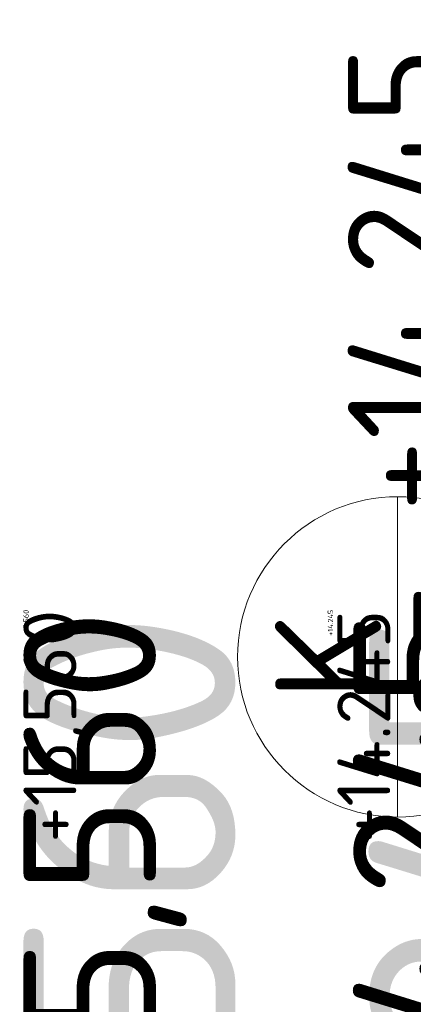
# Model space of a CAD drawing. Header units: millimetres. Extents: x -15830 to 4680139, y -28864 to 2281735.
# Tile 319 of 577: x 115800 to 117286, y 300111 to 303823. Entities that reach past the tile are written whole.
import ezdxf
from ezdxf.enums import TextEntityAlignment as Align

# ---------------------------------------------------------------- set-up
doc = ezdxf.new("R2010")
doc.units = ezdxf.units.MM
for name, color, linetype in [('0 @ 1', 7, 'Continuous'), ('0 @ 10', 7, 'Continuous'), ('0 @ 100', 7, 'Continuous'), ('0 @ 200', 7, 'Continuous'), ('0 @ 250 (1)', 7, 'Continuous'), ('0 @ 250 (2)', 7, 'Continuous'), ('0 @ 400', 7, 'Continuous'), ('NWT_UT_ZARIZENI', 4, 'Continuous')]:
    doc.layers.add(name, color=color, linetype=linetype)
doc.layers.add('A99_N_koty-200-vysk', color=6, linetype='Continuous', lineweight=9)
doc.layers.add('A99_N_znaceni 200', color=5, linetype='Continuous', lineweight=5)
doc.styles.add('A99_kota', font='isocpeur.ttf', dxfattribs={"height": 2})
doc.styles.add('A99_popis', font='isocpeur.ttf')

# ---------------------------------------------------------------- blocks, each defined once
blk = doc.blocks.new('*U28')
at = {"color": 0, "linetype": 'ByBlock', "lineweight": -2, "style": 'A99_kota'}
for tag, p in [('VYSKA', (9.2, 7.75)), ('POPIS', (9.2, 4.5))]:
    blk.add_attdef(tag, text='', height=2, dxfattribs=at).set_placement(p, align=Align.TOP_RIGHT)
blk = doc.blocks.new('*U971')
at = {"layer": 'A99_N_koty-200-vysk', "lineweight": 5}
ref = blk.add_blockref('*U28', (117334, 304833.3), dxfattribs=dict(at, xscale=200, yscale=200, zscale=200, rotation=90.00000000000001))
ref.add_attrib('VYSKA', '+15,560', dxfattribs={"layer": '0 @ 400', "color": 0, "linetype": 'ByBlock', "lineweight": -2, "height": 800, "rotation": 90, "style": 'A99_kota'}).set_placement((115814, 301598.3), align=Align.TOP_RIGHT)
ref = blk.add_blockref('*U28', (117334, 304833.3), dxfattribs=dict(at, xscale=200, yscale=200, zscale=200, rotation=90.00000000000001))
ref.add_attrib('VYSKA', '+15,560', dxfattribs={"layer": '0 @ 250 (1)', "color": 0, "linetype": 'ByBlock', "lineweight": -2, "height": 500, "rotation": 90, "style": 'A99_kota'}).set_placement((115814, 301598.3), align=Align.TOP_RIGHT)
ref = blk.add_blockref('*U28', (117334, 304833.3), dxfattribs=dict(at, xscale=200, yscale=200, zscale=200, rotation=90.00000000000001))
ref.add_attrib('VYSKA', '+15,560', dxfattribs={"layer": '0 @ 250 (2)', "color": 0, "linetype": 'ByBlock', "lineweight": -2, "height": 500, "rotation": 90, "style": 'A99_kota'}).set_placement((115814, 301598.3), align=Align.TOP_RIGHT)
ref = blk.add_blockref('*U28', (117334, 304833.3), dxfattribs=dict(at, xscale=200, yscale=200, zscale=200, rotation=90.00000000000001))
ref.add_attrib('VYSKA', '+15,560', dxfattribs={"layer": '0 @ 100', "color": 0, "linetype": 'ByBlock', "lineweight": -2, "height": 200, "rotation": 90, "style": 'A99_kota'}).set_placement((115814, 301598.3), align=Align.TOP_RIGHT)
ref = blk.add_blockref('*U28', (117334, 304833.3), dxfattribs=dict(at, xscale=200, yscale=200, zscale=200, rotation=90.00000000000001))
ref.add_attrib('VYSKA', '+15,560', dxfattribs={"layer": '0 @ 10', "color": 0, "linetype": 'ByBlock', "lineweight": -2, "height": 20, "rotation": 90, "style": 'A99_kota'}).set_placement((115814, 301598.3), align=Align.TOP_RIGHT)
ref = blk.add_blockref('*U28', (117334, 304833.3), dxfattribs=dict(at, xscale=200, yscale=200, zscale=200, rotation=90.00000000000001))
ref.add_attrib('VYSKA', '+15,560', dxfattribs={"layer": '0 @ 1', "color": 0, "linetype": 'ByBlock', "lineweight": -2, "height": 2, "rotation": 90, "style": 'A99_kota'}).set_placement((115814, 301598.3), align=Align.TOP_RIGHT)
blk = doc.blocks.new('*U44')
at = {"color": 0, "linetype": 'ByBlock', "lineweight": -2}
blk.add_line((-3, 0), (7, 0), dxfattribs=at)
for points in [[(0, 0), (0, 5.7), (0, 5.7), (9.7, 5.7)], [(-1.75, 1.75), (0, 0), (1.75, 1.75)]]:
    blk.add_lwpolyline(points, dxfattribs=at)
at = {"color": 0, "linetype": 'ByBlock', "lineweight": -2, "style": 'A99_kota'}
for tag, p in [('VYSKA', (9.2, 8.45)), ('POPIS', (9.2, 5.2))]:
    blk.add_attdef(tag, text='', height=2, dxfattribs=at).set_placement(p, align=Align.TOP_RIGHT)
blk = doc.blocks.new('*U972')
at = {"layer": 'A99_N_koty-200-vysk', "lineweight": 5}
ref = blk.add_blockref('*U44', (118649, 301883.3), dxfattribs=dict(at, xscale=200, yscale=200, zscale=200, rotation=90.00000000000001))
ref.add_attrib('VYSKA', '+14.245', dxfattribs={"layer": '0 @ 1', "color": 0, "linetype": 'ByBlock', "lineweight": -2, "height": 2, "rotation": 90, "style": 'A99_kota'}).set_placement((116959.4, 301598.3), align=Align.TOP_RIGHT)
ref = blk.add_blockref('*U44', (118649, 301883.3), dxfattribs=dict(at, xscale=200, yscale=200, zscale=200, rotation=90.00000000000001))
ref.add_attrib('VYSKA', '+14.245', dxfattribs={"layer": '0 @ 10', "color": 0, "linetype": 'ByBlock', "lineweight": -2, "height": 20, "rotation": 90, "style": 'A99_kota'}).set_placement((116963, 301598.3), align=Align.TOP_RIGHT)
ref = blk.add_blockref('*U44', (118649, 301883.3), dxfattribs=dict(at, xscale=200, yscale=200, zscale=200, rotation=90.00000000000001))
ref.add_attrib('VYSKA', '+14.245', dxfattribs={"layer": '0 @ 100', "color": 0, "linetype": 'ByBlock', "lineweight": -2, "height": 200, "rotation": 90, "style": 'A99_kota'}).set_placement((116999, 301598.3), align=Align.TOP_RIGHT)
ref = blk.add_blockref('*U44', (118649, 301883.3), dxfattribs=dict(at, xscale=200, yscale=200, zscale=200, rotation=90.00000000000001))
ref.add_attrib('VYSKA', '+14.245', dxfattribs={"layer": '0 @ 200', "color": 0, "linetype": 'ByBlock', "lineweight": -2, "height": 400, "rotation": 90, "style": 'A99_kota'}).set_placement((117039, 303723.3), align=Align.TOP_RIGHT)
ref = blk.add_blockref('*U44', (118649, 301883.3), dxfattribs=dict(at, xscale=200, yscale=200, zscale=200, rotation=90.00000000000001))
ref.add_attrib('VYSKA', '+14.245', dxfattribs={"layer": '0 @ 250 (1)', "color": 0, "linetype": 'ByBlock', "lineweight": -2, "height": 500, "rotation": 90, "style": 'A99_kota'}).set_placement((117059, 301598.3), align=Align.TOP_RIGHT)
ref = blk.add_blockref('*U44', (118649, 301883.3), dxfattribs=dict(at, xscale=200, yscale=200, zscale=200, rotation=90.00000000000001))
ref.add_attrib('VYSKA', '+14.245', dxfattribs={"layer": '0 @ 250 (2)', "color": 0, "linetype": 'ByBlock', "lineweight": -2, "height": 500, "rotation": 90, "style": 'A99_kota'}).set_placement((117059, 301598.3), align=Align.TOP_RIGHT)
ref = blk.add_blockref('*U44', (118649, 301883.3), dxfattribs=dict(at, xscale=200, yscale=200, zscale=200, rotation=90.00000000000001))
ref.add_attrib('VYSKA', '+14.245', dxfattribs={"layer": '0 @ 400', "color": 0, "linetype": 'ByBlock', "lineweight": -2, "height": 800, "rotation": 90, "style": 'A99_kota'}).set_placement((117119, 301598.3), align=Align.TOP_RIGHT)
blk = doc.blocks.new('*U25')
at = {"color": 0, "linetype": 'ByBlock'}
blk.add_line((-3.02, 0), (3.02, 0), dxfattribs=at)
blk.add_circle((0, 0), 3.02, dxfattribs=at)
at = {"color": 0, "linetype": 'ByBlock', "style": 'A99_popis'}
for tag, p in [('KATEGORIE', (0, 1.31)), ('PRVEK', (0, -1.298))]:
    blk.add_attdef(tag, text='', height=2, dxfattribs=at).set_placement(p, align=Align.MIDDLE_CENTER)

msp = doc.modelspace()

# ---------------------------------------------------------------- block references
at = {"layer": 'A99_N_znaceni 200', "xscale": 200, "yscale": 200, "zscale": 200, "rotation": 90.00000000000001}
msp.add_blockref('*U25', (117226.45, 301420.752), dxfattribs=at).add_auto_attribs({'KATEGORIE': 'K', 'PRVEK': '05'})
at = {"layer": 'NWT_UT_ZARIZENI'}
for name in ['*U971', '*U972']:
    msp.add_blockref(name, (0, 0), dxfattribs=at)

doc.saveas('drawing.dxf')
